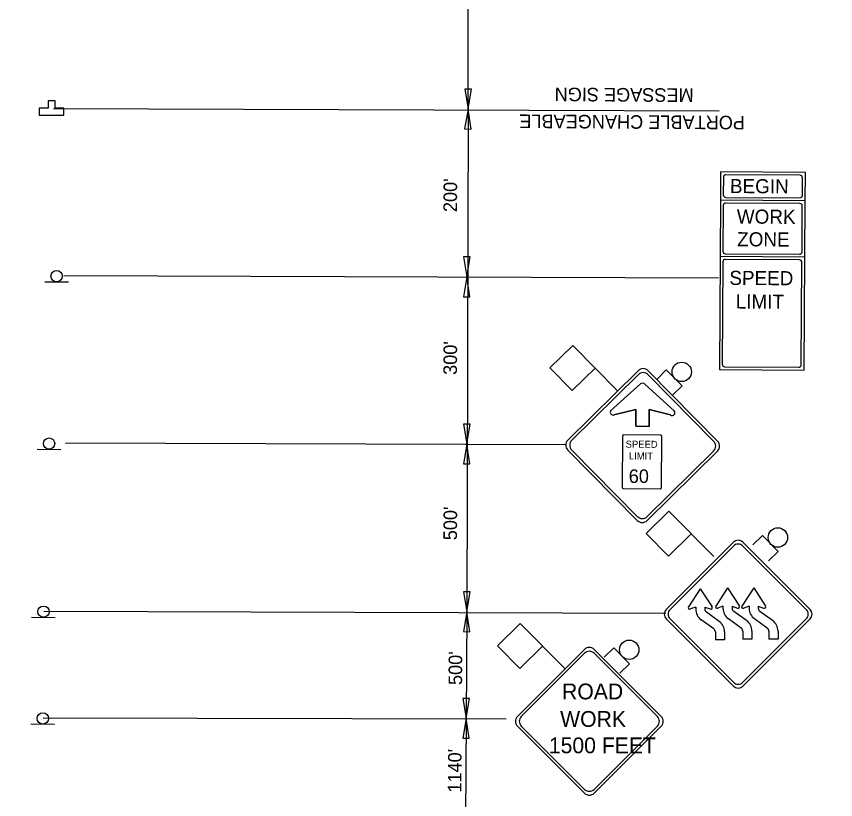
# Model space of a CAD drawing. Extents: x 2135767 to 2151731, y 141839 to 175894.
# Drawn here: x 2140472.6 to 2140835.2, y 168597.8 to 168944.5 of the extents above; entities that cross this region are included whole.
import ezdxf

# ---------------------------------------------------------------- set-up
doc = ezdxf.new("R2010")
doc.units = 0
for name, color, linetype in [('5', 7, 'Continuous'), ('Default', 7, 'Continuous'), ('PR_Dimensions', 7, 'Continuous'), ('PR_Dimensions_Phase', 7, 'Continuous'), ('PR_Phasing_Detour_1', 7, 'Continuous'), ('PR_Traffic_Control_Devices_Temp', 7, 'Continuous'), ('PR_Txt', 7, 'Continuous')]:
    doc.layers.add(name, color=color, linetype=linetype)

# ---------------------------------------------------------------- blocks, each defined once
blk = doc.blocks.new('PR-TCSIGN')
at = {"layer": 'Default'}
blk.add_line((17.8, 8.5), (-17.8, 8.5), dxfattribs=at)
blk.add_circle((0, 0), 8.47, dxfattribs=at)
blk = doc.blocks.new('PR-TCSIGN_rev')
at = {"layer": 'Default'}
blk.add_lwpolyline([(-5.47, 0), (-1.58, 0), (-1.58, -3.22), (1.58, -3.22), (1.58, 0), (5.47, 0), (5.47, 3.06), (-5.47, 3.06)], close=True, dxfattribs=at)
blk.add_lwpolyline([(1.58, 0), (5.47, 0), (5.47, 3.06), (-5.47, 3.06), (-5.47, 0), (-1.58, 0), (-1.58, -3.22), (1.58, -3.22), (1.58, 0)], dxfattribs=at)
blk = doc.blocks.new('Arrowhd')
at = {"layer": 'Default'}
blk.add_lwpolyline([(0.318, -0.053), (0.318, 0.053), (0, 0)], close=True, dxfattribs=at)
blk = doc.blocks.new('W3-5')
at = {"layer": '5'}
for p, q in [((0.808, 7.633), (6.735, 13.56)), ((13.56, 7.633), (7.633, 13.56)), ((6.735, 0.808), (0.808, 6.735)), ((7.633, 0.808), (13.56, 6.735))]:
    blk.add_line(p, q, dxfattribs=at)
for centre, start, end in [((7.184, 13.111), 45, 135), ((1.257, 7.184), 135, 225), ((13.111, 7.184), 315, 45), ((7.184, 1.257), 225, 315)]:
    blk.add_arc(centre, 0.635, start, end, dxfattribs=at)
at = {"layer": 'Default'}
for p, q in [((0.448, 7.633), (6.735, 13.919)), ((13.919, 7.633), (7.633, 13.919)), ((6.95, 12.723), (4.277, 10.304)), ((9.984, 10.322), (7.366, 12.687)), ((8.797, 8.13), (5.464, 8.13)), ((5.352, 8.019), (5.352, 3.415)), ((8.908, 3.415), (8.908, 8.019)), ((6.735, 0.449), (0.448, 6.735)), ((7.633, 0.449), (13.919, 6.735)), ((5.464, 3.304), (8.797, 3.304))]:
    blk.add_line(p, q, dxfattribs=at)
for points in [[(4.277, 10.304), (6.95, 12.723)], [(7.366, 12.687), (9.984, 10.322)], [(4.584, 9.924), (6.553, 10.412), (6.553, 8.913), (7.745, 8.913), (7.745, 10.448), (9.677, 9.96)], [(9.677, 9.96), (7.745, 10.448), (7.745, 8.913), (6.553, 8.913), (6.553, 10.412), (4.584, 9.924)]]:
    blk.add_lwpolyline(points, dxfattribs=at)
for centre, radius, start, end in [((7.184, 13.47), 0.635, 45, 135), ((7.141, 12.512), 0.285, 37.91416, 132.14933), ((7.141, 12.512), 0.285, 37.91416, 132.14933), ((9.825, 10.146), 0.237, 231.34169, 47.91235), ((9.825, 10.146), 0.237, 231.34169, 47.91235), ((4.519, 10.186), 0.269, 154.09026, 283.9085), ((4.519, 10.186), 0.269, 154.09026, 283.9085), ((5.464, 8.019), 0.111, 90, 180), ((8.797, 8.019), 0.111, 0, 90), ((0.897, 7.184), 0.635, 135, 225), ((13.47, 7.184), 0.635, 315, 45), ((5.464, 3.415), 0.111, 180, 270), ((8.797, 3.415), 0.111, 270, 0), ((7.184, 0.898), 0.635, 225, 315)]:
    blk.add_arc(centre, radius, start, end, dxfattribs=at)
for s, p in [('SPEED', (5.649, 6.987)), ('LIMIT', (5.945, 5.929))]:
    blk.add_text(s, height=0.635, dxfattribs=at).set_placement(p)
blk = doc.blocks.new('FLSHFLAG')
at = {"layer": 'PR_Txt'}
for p, q in [((-1.202, 14.125), (0.838, 16.147)), ((0.838, 16.147), (4.9, 12.085)), ((0.819, 12.085), (-1.202, 14.125)), ((0.819, 12.085), (2.86, 14.106)), ((9.258, 14.004), (8.403, 13.149)), ((9.258, 14.004), (10.685, 12.576)), ((10.685, 12.576), (9.831, 11.722))]:
    blk.add_line(p, q, dxfattribs=at)
blk.add_circle((10.653, 13.836), 0.873, dxfattribs=at)
blk = doc.blocks.new('R2-1E')
at = {"layer": 'Default'}
for p, q in [((7.62, 10.16), (0, 10.16)), ((0, 10.16), (0, 0)), ((0.254, 9.684), (0.254, 0.476)), ((7.144, 9.906), (0.476, 9.906)), ((7.366, 0.476), (7.366, 9.684)), ((7.62, 0), (7.62, 10.16)), ((0, 0), (7.62, 0)), ((0.476, 0.254), (7.144, 0.254))]:
    blk.add_line(p, q, dxfattribs=at)
for centre, start, end in [((0.476, 9.684), 90, 180), ((7.144, 9.684), 0, 90), ((0.476, 0.476), 180, 270), ((7.144, 0.476), 270, 0)]:
    blk.add_arc(centre, 0.222, start, end, dxfattribs=at)
for s, p in [('SPEED', (0.847, 7.62)), ('LIMIT', (1.439, 5.503))]:
    blk.add_text(s, height=1.27, dxfattribs=at).set_placement(p)
blk = doc.blocks.new('CS-14E')
at = {"layer": 'Default'}
for p, q in [((7.62, 2.54), (0, 2.54)), ((0, 2.54), (0, -2.54)), ((7.144, 2.286), (0.476, 2.286)), ((7.62, -2.54), (7.62, 2.54)), ((0.254, 2.064), (0.254, -2.064)), ((7.366, -2.064), (7.366, 2.064)), ((7.62, -2.54), (0, -2.54)), ((0.476, -2.286), (7.144, -2.286))]:
    blk.add_line(p, q, dxfattribs=at)
for centre, start, end in [((0.476, 2.064), 90, 180), ((7.144, 2.064), 0, 90), ((0.476, -2.064), 180, 270), ((7.144, -2.064), 270, 0)]:
    blk.add_arc(centre, 0.222, start, end, dxfattribs=at)
for s, p in [('WORK', (1.482, 0.444)), ('ZONE', (1.526, -1.598))]:
    blk.add_text(s, height=1.27, dxfattribs=at).set_placement(p)
blk = doc.blocks.new('CS-13E')
at = {"layer": 'Default'}
for p, q in [((0, 2.54), (0, 0)), ((7.62, 2.54), (0, 2.54)), ((7.144, 2.286), (0.476, 2.286)), ((7.62, 0), (7.62, 2.54)), ((0.254, 2.064), (0.254, 0.476)), ((7.366, 0.476), (7.366, 2.064)), ((7.62, 0), (0, 0)), ((0.476, 0.254), (7.144, 0.254))]:
    blk.add_line(p, q, dxfattribs=at)
for centre, start, end in [((0.476, 2.064), 90, 180), ((7.144, 2.064), 0, 90), ((0.476, 0.476), 180, 270), ((7.144, 0.476), 270, 0)]:
    blk.add_arc(centre, 0.222, start, end, dxfattribs=at)
blk.add_text('BEGIN', height=1.27, dxfattribs=at).set_placement((0.847, 0.644))
blk = doc.blocks.new('Cw20-1_none')
at = {"layer": 'Default'}
for p, q in [((0.177, 3.005), (2.651, 5.48)), ((5.48, 3.005), (3.005, 5.48)), ((0.318, 3.005), (2.651, 5.339)), ((5.338, 3.005), (3.005, 5.339)), ((2.651, 0.177), (0.177, 2.652)), ((2.651, 0.318), (0.318, 2.652)), ((3.005, 0.177), (5.48, 2.652)), ((3.005, 0.318), (5.338, 2.652))]:
    blk.add_line(p, q, dxfattribs=at)
for centre, start, end in [((2.828, 5.303), 45, 135), ((2.828, 5.162), 45, 135), ((0.353, 2.828), 135, 225), ((0.495, 2.828), 135, 225), ((5.162, 2.828), 315, 45), ((5.303, 2.828), 315, 45), ((2.828, 0.495), 225, 315), ((2.828, 0.354), 225, 315)]:
    blk.add_arc(centre, 0.25, start, end, dxfattribs=at)
for s, p in [('ROAD', (1.821, 3.637)), ('WORK', (1.751, 2.623))]:
    blk.add_text(s, height=0.5833, dxfattribs=at).set_placement(p)

msp = doc.modelspace()

# ---------------------------------------------------------------- linework, layer by layer
at = {"layer": 'PR_Dimensions'}
for p, q in [((2140672.51, 168903.45), (2140672.51, 169300.97)), ((2140672.51, 168903.45), (2140671.94, 168680.92)), ((2140671.94, 168680.92), (2140671.64, 168633.72)), ((2140671.64, 168633.72), (2140671.34, 168586.52))]:
    msp.add_line(p, q, dxfattribs=at)
at = {"layer": 'PR_Dimensions_Phase'}
for p, q in [((2140489, 168903.8), (2140783.58, 168902.74)), ((2140493.55, 168829.8), (2140783.29, 168828.74)), ((2140494.34, 168755.8), (2140715.63, 168755.01)), ((2140484.77, 168681.23), (2140760.04, 168680.36)), ((2140484.51, 168634.03), (2140689.4, 168633.6))]:
    msp.add_line(p, q, dxfattribs=at)
at = {"layer": 'PR_Phasing_Detour_1'}
msp.add_circle((2140069.54, 171591.41), 4302.23, dxfattribs=at)
at = {"layer": 'PR_Traffic_Control_Devices_Temp'}
for p, q in [((2140760.21, 168682.03), (2140789.91, 168711.72)), ((2140823.85, 168682.03), (2140794.15, 168711.72)), ((2140761.91, 168682.03), (2140789.91, 168710.03)), ((2140822.15, 168682.03), (2140794.15, 168710.03)), ((2140775.28, 168691.16), (2140770.02, 168683.16)), ((2140775.28, 168691.16), (2140780.53, 168683.16)), ((2140787.36, 168691.5), (2140782.11, 168683.5)), ((2140787.36, 168691.5), (2140782.11, 168683.5)), ((2140787.36, 168691.5), (2140782.11, 168683.5)), ((2140787.36, 168691.5), (2140792.61, 168683.5)), ((2140787.36, 168691.5), (2140792.61, 168683.5)), ((2140787.36, 168691.5), (2140792.61, 168683.5)), ((2140798.92, 168691.5), (2140793.67, 168683.5)), ((2140798.92, 168691.5), (2140804.17, 168683.5)), ((2140773.25, 168683.04), (2140770.91, 168682.21)), ((2140773.25, 168683.04), (2140773.25, 168682.17)), ((2140777.31, 168683.04), (2140777.31, 168682.17)), ((2140777.31, 168683.04), (2140779.64, 168682.21)), ((2140785.33, 168683.38), (2140782.99, 168682.55)), ((2140785.33, 168683.38), (2140782.99, 168682.55)), ((2140785.33, 168683.38), (2140782.99, 168682.55)), ((2140785.33, 168683.38), (2140785.33, 168682.51)), ((2140785.33, 168683.38), (2140785.33, 168682.51)), ((2140785.33, 168683.38), (2140785.33, 168682.51)), ((2140789.39, 168683.38), (2140789.39, 168682.51)), ((2140789.39, 168683.38), (2140791.73, 168682.55)), ((2140789.39, 168683.38), (2140789.39, 168682.51)), ((2140789.39, 168683.38), (2140791.73, 168682.55)), ((2140789.39, 168683.38), (2140789.39, 168682.51)), ((2140789.39, 168683.38), (2140791.73, 168682.55)), ((2140796.89, 168683.38), (2140794.55, 168682.55)), ((2140796.89, 168683.38), (2140796.89, 168682.51)), ((2140800.95, 168683.38), (2140800.95, 168682.51)), ((2140800.95, 168683.38), (2140803.29, 168682.55)), ((2140783.63, 168676.73), (2140778.03, 168680.76)), ((2140793.35, 168673.77), (2140787.75, 168677.8)), ((2140793.35, 168673.77), (2140787.75, 168677.8)), ((2140793.35, 168673.77), (2140787.75, 168677.8)), ((2140795.72, 168677.07), (2140790.12, 168681.09)), ((2140795.72, 168677.07), (2140790.12, 168681.09)), ((2140795.72, 168677.07), (2140790.12, 168681.09)), ((2140804.9, 168673.77), (2140799.3, 168677.8)), ((2140807.27, 168677.07), (2140801.67, 168681.09)), ((2140789.91, 168648.08), (2140760.21, 168677.78)), ((2140789.91, 168649.78), (2140761.91, 168677.78)), ((2140781.26, 168673.43), (2140775.66, 168677.46)), ((2140794.15, 168648.08), (2140823.85, 168677.78)), ((2140794.15, 168649.78), (2140822.15, 168677.78)), ((2140781.98, 168672.02), (2140781.98, 168668.54)), ((2140786.04, 168672.02), (2140786.04, 168668.54)), ((2140794.07, 168672.36), (2140794.07, 168668.88)), ((2140794.07, 168672.36), (2140794.07, 168668.88)), ((2140794.07, 168672.36), (2140794.07, 168668.88)), ((2140798.13, 168672.36), (2140798.13, 168668.88)), ((2140798.13, 168672.36), (2140798.13, 168668.88)), ((2140798.13, 168672.36), (2140798.13, 168668.88)), ((2140805.63, 168672.36), (2140805.63, 168668.88)), ((2140809.69, 168672.36), (2140809.69, 168668.88)), ((2140786.04, 168668.54), (2140781.98, 168668.54)), ((2140781.98, 168668.54), (2140781.98, 168668.54)), ((2140781.98, 168668.54), (2140781.98, 168668.54)), ((2140781.98, 168668.54), (2140781.98, 168668.54)), ((2140781.98, 168668.54), (2140781.98, 168668.54)), ((2140798.13, 168668.88), (2140794.07, 168668.88)), ((2140798.13, 168668.88), (2140794.07, 168668.88)), ((2140798.13, 168668.88), (2140794.07, 168668.88)), ((2140809.69, 168668.88), (2140805.63, 168668.88))]:
    msp.add_line(p, q, dxfattribs=at)
for centre, radius, start, end in [((2140792.03, 168709.6), 3, 45, 135), ((2140792.03, 168707.91), 3, 45, 135), ((2140762.33, 168679.9), 3, 135, 225), ((2140764.03, 168679.9), 3, 135, 225), ((2140770.64, 168682.85), 0.689, 140.8834, 293.1491), ((2140779.05, 168682.17), 5.8, 180, 234.2678), ((2140779.05, 168682.17), 1.74, 180, 234.2678), ((2140779.92, 168682.85), 0.689, 246.8509, 39.1166), ((2140782.72, 168683.18), 0.689, 140.8834, 293.1491), ((2140782.72, 168683.18), 0.689, 140.8834, 293.1491), ((2140782.72, 168683.18), 0.689, 140.8834, 293.1491), ((2140791.13, 168682.51), 5.8, 180, 234.2678), ((2140791.13, 168682.51), 5.8, 180, 234.2678), ((2140791.13, 168682.51), 5.8, 180, 234.2678), ((2140791.13, 168682.51), 1.74, 180, 234.2678), ((2140791.13, 168682.51), 1.74, 180, 234.2678), ((2140791.13, 168682.51), 1.74, 180, 234.2678), ((2140792, 168683.18), 0.689, 246.8509, 39.1166), ((2140792, 168683.18), 0.689, 246.8509, 39.1166), ((2140792, 168683.18), 0.689, 246.8509, 39.1166), ((2140794.28, 168683.18), 0.689, 140.8834, 293.1491), ((2140802.69, 168682.51), 5.8, 180, 234.2678), ((2140802.69, 168682.51), 1.74, 180, 234.2678), ((2140803.56, 168683.18), 0.689, 246.8509, 39.1166), ((2140820.03, 168679.9), 3, 315, 45), ((2140821.73, 168679.9), 3, 315, 45), ((2140780.24, 168672.02), 5.8, 0, 54.2678), ((2140792.33, 168672.36), 5.8, 0, 54.2678), ((2140792.33, 168672.36), 5.8, 0, 54.2678), ((2140792.33, 168672.36), 5.8, 0, 54.2678), ((2140803.89, 168672.36), 5.8, 0, 54.2678), ((2140780.24, 168672.02), 1.74, 0, 54.2678), ((2140792.33, 168672.36), 1.74, 0, 54.2678), ((2140792.33, 168672.36), 1.74, 0, 54.2678), ((2140792.33, 168672.36), 1.74, 0, 54.2678), ((2140803.89, 168672.36), 1.74, 0, 54.2678), ((2140792.03, 168651.9), 3, 225, 315), ((2140792.03, 168650.21), 3, 225, 315)]:
    msp.add_arc(centre, radius, start, end, dxfattribs=at)

# ---------------------------------------------------------------- block references
at = {"layer": 'PR_Dimensions', "xscale": 27.55900000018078, "yscale": 27.559000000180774}
for p, rotation in [((2140672.5, 168903.54), 89.63498268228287), ((2140672.51, 168903.45), -90.36501731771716), ((2140671.92, 168829.27), 89.63498268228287), ((2140671.94, 168829.18), -90.36501731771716), ((2140671.92, 168755.29), 89.63498268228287), ((2140671.94, 168755.2), -90.36501731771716), ((2140671.92, 168681.01), 89.63498268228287), ((2140671.94, 168680.92), -90.36501731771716), ((2140671.62, 168633.81), 89.63498268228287), ((2140671.64, 168633.72), -90.36501731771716)]:
    msp.add_blockref('Arrowhd', p, dxfattribs=dict(at, rotation=rotation))
at = {"layer": 'PR_Traffic_Control_Devices_Temp', "rotation": 180}
msp.add_blockref('PR-TCSIGN_rev', (2140488.19, 168903.91), dxfattribs=at)
at = {"layer": 'PR_Traffic_Control_Devices_Temp'}
for name, p, xscale, yscale, rotation in [('CS-13E', (2140784.2, 168863.19), 4.92124999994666, 4.921249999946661, -0.3650173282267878), ('CS-14E', (2140784.12, 168850.69), 4.921249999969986, 4.921249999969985, -0.3650173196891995), ('R2-1E', (2140783.72, 168788.2), 4.921250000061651, 4.921250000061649, -0.3650173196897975), ('PR-TCSIGN', (2140490.41, 168829.53), 0.2952750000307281, 0.2952750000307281, 179.6349826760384), ('FLSHFLAG', (2140714.22, 168719.41), 4.921250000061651, 4.921250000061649, -0.3650173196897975), ('W3-5', (2140714.22, 168719.41), 4.921250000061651, 4.921250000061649, -0.3650173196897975), ('PR-TCSIGN', (2140487.07, 168755.42), 0.2952750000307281, 0.2952750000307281, 179.6349826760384), ('FLSHFLAG', (2140756.75, 168646.09), 4.921250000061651, 4.921250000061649, -0.3650173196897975), ('PR-TCSIGN', (2140484.59, 168681.02), 0.2952750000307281, 0.2952750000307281, 179.6349826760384), ('FLSHFLAG', (2140690.96, 168596.38), 4.921250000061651, 4.921250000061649, -0.3650173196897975), ('PR-TCSIGN', (2140484.29, 168633.77), 0.2952750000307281, 0.2952750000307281, 179.6349826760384)]:
    msp.add_blockref(name, p, dxfattribs=dict(at, xscale=xscale, yscale=yscale, rotation=rotation))
at = {"layer": 'PR_Traffic_Control_Devices_Temp', "xscale": 12, "yscale": 12}
msp.add_blockref('Cw20-1_none', (2140692.25, 168598.54), dxfattribs=at)

# ---------------------------------------------------------------- texts
at = {"layer": 'Default'}
for s, rotation, p in [('MESSAGE SIGN', 179.635, (2140772.37, 168912.63)), ('PORTABLE CHANGEABLE', 179.635, (2140795.06, 168900.49)), ("200'", 89.635, (2140667.58, 168857.89)), ("300'", 89.635, (2140667.58, 168785.81)), ("500'", 89.635, (2140667.58, 168712.61)), ("500'", 89.635, (2140669.84, 168648.52)), ("1140'", 89.635, (2140669.53, 168600.88))]:
    msp.add_text(s, height=6, rotation=rotation, dxfattribs=at).set_placement(p)
at = {"layer": 'PR_Traffic_Control_Devices_Temp'}
for s, height, p in [('60', 6, (2140743.61, 168737.98)), ('1500 FEET', 7, (2140708.27, 168618.33))]:
    msp.add_text(s, height=height, dxfattribs=at).set_placement(p)

doc.saveas('drawing.dxf')
